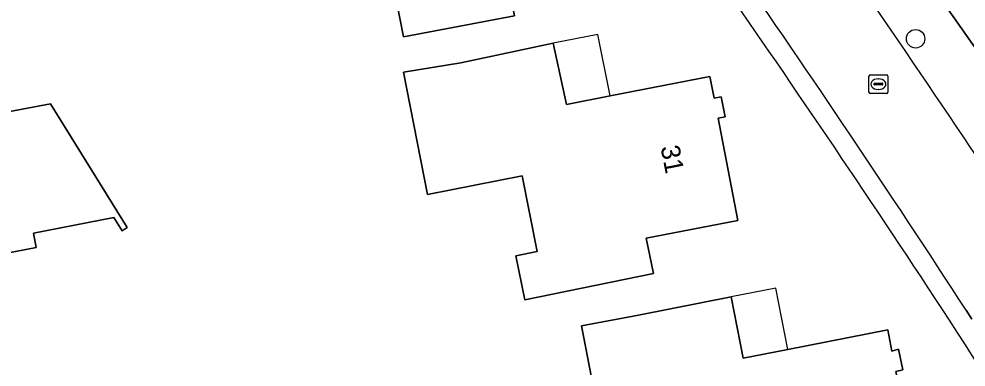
# Model space of a CAD drawing. Extents: x 159626 to 160723, y 388173 to 389416.
# Drawn here: x 160587.1 to 160637.3, y 388609.9 to 388628.4 of the extents above; entities that cross this region are included whole.
import ezdxf

# ---------------------------------------------------------------- set-up
doc = ezdxf.new("R2010")
doc.units = 0
for name, color, linetype in [('IMGEO_Boom', 7, 'Continuous'), ('IMGEO_Erf', 7, 'Continuous'), ('IMGEO_Fietspad_gesloten', 7, 'Continuous'), ('IMGEO_Kolk', 7, 'Continuous'), ('IMGEO_Pand', 7, 'Continuous'), ('IMGEO_Pand_nummerreeks', 7, 'Continuous'), ('IMGEO_Pand_overbouw', 7, 'Continuous'), ('IMGEO_Rijbaan_lokaal_open', 7, 'Continuous'), ('IMGEO_Voetpad_open', 7, 'Continuous')]:
    doc.layers.add(name, color=color, linetype=linetype)

msp = doc.modelspace()

# ---------------------------------------------------------------- linework, layer by layer
at = {"layer": 'IMGEO_Boom'}
msp.add_circle((160634.62, 388627.316), 0.489, dxfattribs=at)
at = {"layer": 'IMGEO_Erf'}
for points in [[(160607.508, 388627.411), (160607.124, 388629.422), (160605.513, 388629.115), (160604.617, 388633.547), (160599.594, 388632.531), (160599.287, 388634.086), (160598.319, 388638.991), (160601.352, 388639.583), (160606.254, 388640.563), (160606.901, 388637.327), (160609.244, 388637.781), (160614.522, 388638.804), (160614.775, 388637.674), (160615.144, 388637.737), (160615.365, 388636.673), (160614.999, 388636.594), (160616.082, 388631.175), (160612.988, 388630.557), (160613.392, 388628.534)], [(160613.927, 388613.479), (160613.464, 388615.824), (160614.579, 388616.044), (160613.789, 388620.051), (160608.777, 388619.063), (160607.509, 388625.539), (160610.549, 388626.042), (160615.439, 388627.083), (160616.13, 388623.839), (160618.458, 388624.293), (160623.727, 388625.32), (160623.951, 388624.172), (160624.324, 388624.244), (160624.533, 388623.175), (160624.16, 388623.102), (160625.214, 388617.694), (160620.353, 388616.747), (160620.737, 388614.881)], [(160584.628, 388610.406), (160583.058, 388610.103), (160578.148, 388609.154), (160576.621, 388617.038), (160579.829, 388617.66), (160579.38, 388620.042), (160578.395, 388625.264), (160579.507, 388625.529), (160579.435, 388625.923), (160580.515, 388626.127), (160580.593, 388625.78), (160586.008, 388626.835), (160586.664, 388623.459), (160588.815, 388623.877), (160592.882, 388617.311), (160592.61, 388617.14), (160592.179, 388617.841), (160587.918, 388617.012), (160588.065, 388616.256), (160583.663, 388615.406)], [(160616.928, 388612.11), (160619.954, 388612.682), (160624.86, 388613.645), (160625.498, 388610.397), (160627.853, 388610.86), (160633.152, 388611.901), (160633.366, 388610.775), (160633.713, 388610.866), (160633.95, 388609.774), (160633.575, 388609.693), (160634.645, 388604.299), (160629.74, 388603.331), (160624.076, 388602.2), (160623.204, 388606.621), (160618.193, 388605.633)]]:
    msp.add_lwpolyline(points, close=True, dxfattribs=at)
for centre, radius, start, end in [((160024.287, 388212.221), 731.333, 33.174997, 36.616009), ((160136.463, 388289.389), 595.224, 28.296796, 32.866288)]:
    msp.add_arc(centre, radius, start, end, dxfattribs=at)
at = {"layer": 'IMGEO_Fietspad_gesloten'}
msp.add_lwpolyline([(160611.725, 388663.136), (160613.259, 388661.194), (160617.404, 388655.77), (160618.348, 388654.532), (160644.11, 388617.805), (160648.439, 388610.479), (160651.047, 388606.571), (160653.72, 388602.158), (160659.741, 388591.966), (160665.707, 388581.259)], dxfattribs=at)
at = {"layer": 'IMGEO_Kolk'}
for p, q in [((160632.149, 388624.488), (160632.149, 388625.34)), ((160632.224, 388625.414), (160633.076, 388625.414)), ((160632.637, 388625.194), (160632.662, 388625.194)), ((160633.15, 388625.34), (160633.15, 388624.488)), ((160632.408, 388624.908), (160632.408, 388624.92)), ((160632.846, 388624.871), (160632.448, 388624.871)), ((160632.451, 388624.957), (160632.849, 388624.957)), ((160632.66, 388624.634), (160632.635, 388624.634)), ((160632.892, 388624.92), (160632.892, 388624.908)), ((160633.076, 388624.414), (160632.224, 388624.414))]:
    msp.add_line(p, q, dxfattribs=at)
for points in [[(160632.149, 388624.488), (160632.149, 388625.34)], [(160632.224, 388625.414), (160633.076, 388625.414)], [(160633.15, 388625.34), (160633.15, 388624.488)], [(160633.076, 388624.414), (160632.224, 388624.414)]]:
    msp.add_lwpolyline(points, dxfattribs=at)
for centre, radius, start, end in [((160632.226, 388625.338), 0.0765, 91.552, 178.448), ((160632.226, 388625.338), 0.0765, 91.552, 178.448), ((160633.074, 388625.338), 0.0765, 1.552, 88.448), ((160633.074, 388625.338), 0.0765, 1.552, 88.448), ((160632.448, 388624.917), 0.0403, 85.8775, 175.7526), ((160632.445, 388624.907), 0.0366, 178.938, 274.7102), ((160632.849, 388624.914), 0.043, 264.8664, 352.4533), ((160632.853, 388624.919), 0.0386, 1.7309, 96.639), ((160632.226, 388624.49), 0.0765, 181.552, 268.448), ((160632.226, 388624.49), 0.0765, 181.552, 268.448), ((160633.074, 388624.49), 0.0765, 271.552, 358.448), ((160633.074, 388624.49), 0.0765, 271.552, 358.448)]:
    msp.add_arc(centre, radius, start, end, dxfattribs=at)
for centre, major_axis, ratio, start_param, end_param in [((160632.636, 388624.914), (-0.387, 0.002), 0.722429, 4.712389, 7.853982), ((160632.661, 388624.914), (-0.39, 0.002), 0.717154, 1.570796, 4.712389)]:
    msp.add_ellipse(centre, major_axis=major_axis, ratio=ratio, start_param=start_param, end_param=end_param, dxfattribs=at)
at = {"layer": 'IMGEO_Pand'}
for points in [[(160614.999, 388636.594), (160615.365, 388636.673), (160615.144, 388637.737), (160614.775, 388637.674), (160614.522, 388638.804), (160609.244, 388637.781), (160606.901, 388637.327), (160606.254, 388640.563), (160601.352, 388639.583), (160598.319, 388638.991), (160599.287, 388634.086), (160599.594, 388632.531), (160604.617, 388633.547), (160605.513, 388629.115), (160607.124, 388629.422), (160607.508, 388627.411), (160613.392, 388628.534), (160612.988, 388630.557), (160616.082, 388631.175)], [(160618.458, 388624.293), (160616.13, 388623.839), (160615.439, 388627.083), (160610.549, 388626.042), (160607.509, 388625.539), (160608.777, 388619.063), (160613.789, 388620.051), (160614.579, 388616.044), (160613.464, 388615.824), (160613.927, 388613.479), (160620.737, 388614.881), (160620.353, 388616.747), (160625.214, 388617.694), (160624.16, 388623.102), (160624.533, 388623.175), (160624.324, 388624.244), (160623.951, 388624.172), (160623.727, 388625.32)], [(160579.38, 388620.042), (160579.829, 388617.66), (160576.621, 388617.038), (160578.148, 388609.154), (160583.058, 388610.103), (160584.628, 388610.406), (160583.663, 388615.406), (160588.065, 388616.256), (160587.918, 388617.012), (160592.179, 388617.841), (160592.61, 388617.14), (160592.882, 388617.311), (160588.815, 388623.877), (160586.664, 388623.459), (160586.008, 388626.835), (160580.593, 388625.78), (160580.515, 388626.127), (160579.435, 388625.923), (160579.507, 388625.529), (160578.395, 388625.264)], [(160619.954, 388612.682), (160616.928, 388612.11), (160618.193, 388605.633), (160623.204, 388606.621), (160624.076, 388602.2), (160629.74, 388603.331), (160634.645, 388604.299), (160633.575, 388609.693), (160633.95, 388609.774), (160633.713, 388610.866), (160633.366, 388610.775), (160633.152, 388611.901), (160627.853, 388610.86), (160625.498, 388610.397), (160624.86, 388613.645)]]:
    msp.add_lwpolyline(points, close=True, dxfattribs=at)
at = {"layer": 'IMGEO_Pand_overbouw'}
for points in [[(160618.458, 388624.293), (160617.794, 388627.55), (160615.439, 388627.083), (160616.13, 388623.839)], [(160627.853, 388610.86), (160627.215, 388614.108), (160624.86, 388613.645), (160625.498, 388610.397)]]:
    msp.add_lwpolyline(points, close=True, dxfattribs=at)
at = {"layer": 'IMGEO_Rijbaan_lokaal_open'}
msp.add_lwpolyline([(160637.292, 388612.941), (160637.599, 388612.467)], dxfattribs=at)
for centre, radius, start, end in [((160059.624, 388235.617), 694.927, 33.172403, 36.775977), ((160052.092, 388233.274), 697.572, 32.974798, 36.641837)]:
    msp.add_arc(centre, radius, start, end, dxfattribs=at)
at = {"layer": 'IMGEO_Voetpad_open'}
for points in [[(160696.73, 388515.639), (160696.248, 388516.722), (160689.88, 388531.792), (160671.137, 388571.605), (160668.575, 388576.406), (160665.707, 388581.259), (160659.741, 388591.966), (160653.72, 388602.158), (160651.047, 388606.571), (160648.439, 388610.479), (160644.11, 388617.805), (160618.348, 388654.532)], [(160637.599, 388612.467), (160637.292, 388612.941)]]:
    msp.add_lwpolyline(points, dxfattribs=at)
for centre, radius, start, end in [((160059.624, 388235.617), 694.927, 33.172403, 36.775977), ((160052.092, 388233.274), 697.572, 32.974798, 36.641837), ((160024.287, 388212.221), 731.333, 33.174997, 36.616009), ((160136.463, 388289.389), 595.224, 28.296796, 32.866288)]:
    msp.add_arc(centre, radius, start, end, dxfattribs=at)

# ---------------------------------------------------------------- texts
at = {"layer": 'IMGEO_Pand_nummerreeks'}
msp.add_text('31', height=1, rotation=281.0337, dxfattribs=at).set_placement((160621.115, 388621.579))

doc.saveas('drawing.dxf')
